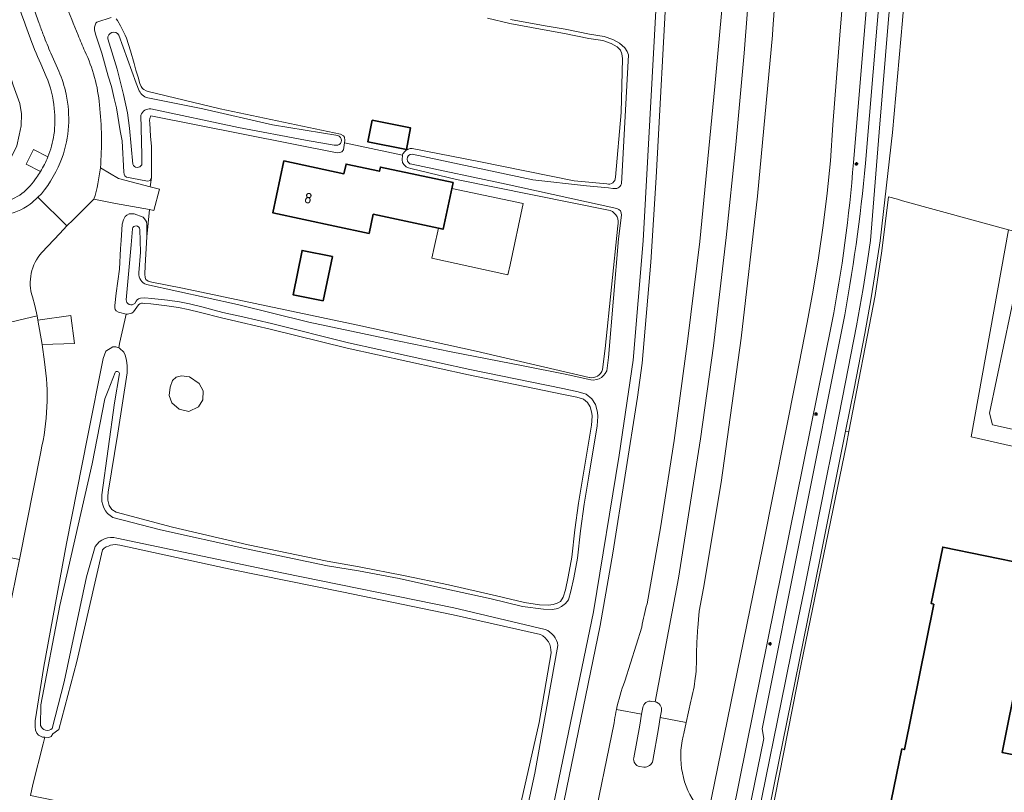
# Model space of a CAD drawing. Header units: metres. Extents: x 149984 to 156489, y 469398 to 478068.
# Tile 307 of 656: x 154264 to 154388, y 471905 to 472002. Entities that reach past the tile are written whole.
import ezdxf
from ezdxf.enums import TextEntityAlignment as Align

# ---------------------------------------------------------------- set-up
doc = ezdxf.new("R2010")
doc.units = ezdxf.units.M
doc.header["$LTSCALE"] = 0.75
for name, color, linetype, lineweight in [('B-WE-GR-GRAS-GV', 252, 'Continuous', 13), ('B-WE-GR-GROENVOORZIENING-GV', 252, 'Continuous', 18), ('B-WE-IE-MEUBILAIR-S', 252, 'Continuous', 25), ('B-WE-OG-BEBOUWING-GV', 6, 'Continuous', 35), ('B-WE-OG-BEBOUWING-T18', 1, 'Continuous', 18), ('B-WE-OG-BEBOUWING_LUIFEL-GV', 6, 'Continuous', 18), ('B-WE-OG-TERREIN_BEGROEID-GV', 252, 'Continuous', 18), ('B-WE-OG-TERREIN_ERF-GV', 252, 'Continuous', 18), ('B-WE-OG-TERREIN_OEVER-GV', 252, 'Continuous', 18), ('B-WE-OG-WATER-GV', 252, 'Continuous', 18), ('B-WE-OG-WATER_SLOOT-GV', 252, 'Continuous', 18), ('B-WE-OG-WEG-GV', 252, 'Continuous', 18), ('B-WE-VH-GESLOTENVERHARDING_ASFALT-GV', 252, 'Continuous', 18), ('B-WE-VH-GESLOTENVERHARDING_BETON-GV', 252, 'Continuous', 18), ('B-WE-VH-OPENVERHARDING_BETONSTRAATSTEEN-GV', 252, 'Continuous', 18), ('B-WE-VH-OPENVERHARDING_STRAATBAKSTEEN-GV', 252, 'Continuous', 18), ('B-WE-VH-OPENVERHARDING_TEGEL-GV', 252, 'Continuous', 18)]:
    doc.layers.add(name, color=color, linetype=linetype, lineweight=lineweight)
doc.styles.add('NLCS-ISO-M750-T18', font='NLCS-ISO.ttf', dxfattribs={"height": 1.35})

# ---------------------------------------------------------------- blocks, each defined once
blk = doc.blocks.new('SIE-MEUBILAIR_PAAL_LICHTMAST-SO')
for points in [[(-0.62, 0), (-1, 0)], [(-0.71, 0.71), (-0.44, 0.44)], [(0, 1), (0, 0.62)], [(0.44, 0.44), (0.71, 0.71)], [(1, 0), (0.62, 0)], [(-0.71, -0.71), (-0.44, -0.44)], [(0, -0.62), (0, -1)], [(0.44, -0.44), (0.71, -0.71)]]:
    blk.add_lwpolyline(points)
blk.add_circle((0, 0), 0.5)

msp = doc.modelspace()

# ---------------------------------------------------------------- linework, layer by layer
at = {"layer": 'B-WE-GR-GRAS-GV', "flags": 128}
for points in [[(154276.64, 472002.08), (154276.8, 472001.87)], [(154276.8, 472001.87), (154277.2, 472001.19), (154277.753, 472000), (154277.93, 471999.62), (154278.45, 471998.04), (154278.9, 471996.43), (154279.1, 471995.61), (154279.43, 471994.69), (154279.64, 471993.92), (154279.79, 471993.55), (154279.95, 471993.3), (154280.13, 471993.14), (154280.4, 471992.99), (154280.65, 471992.89), (154289.74, 471990.71), (154304.88, 471987.51), (154305.25, 471987.32), (154305.4, 471987.13), (154305.44, 471986.74), (154305.395, 471986.448), (154312.674, 471984.862), (154312.68, 471984.96), (154312.747, 471985.06), (154312.982, 471985.362), (154313.115, 471985.478), (154313.227, 471985.551), (154313.349, 471985.609), (154313.423, 471985.644), (154313.659, 471985.721), (154313.9, 471985.74), (154322.31, 471984.1), (154334.317, 471981.634), (154338.42, 471981.265)], [(154339.496, 471982.095), (154340.21, 471990.242), (154340.382, 471997.081), (154340.303, 471997.649), (154340.126, 471998.11), (154339.712, 471998.553), (154338.962, 471998.972), (154337.941, 471999.312), (154336.157, 471999.596), (154333.097, 472000.224), (154330.552, 472000.667), (154326.19, 472001.46), (154323.409, 472002.161)], [(154274.916, 471935.169), (154271.682, 471921.078), (154269.422, 471912.499), (154268.66, 471911.95), (154268.44, 471911.63), (154268.14, 471911.51), (154267.65, 471911.531), (154267.427, 471910.707), (154266.162, 471905.568), (154265.844, 471904.184), (154268.911, 471903.558), (154277.053, 471901.897), (154276.981, 471901.533), (154323.094, 471892.098), (154324.05, 471892.106)], [(154330.054, 471924.476), (154319.07, 471926.981), (154305.068, 471929.87), (154291.364, 471932.647), (154277.097, 471935.744)], [(154329.924, 471913.4), (154331.394, 471922.183)], [(154325.497, 471893.256), (154327.647, 471903.387), (154329.924, 471913.4)]]:
    msp.add_lwpolyline(points, dxfattribs=at)
for points in [[(154308.855, 471989.271), (154313.717, 471988.307), (154313.182, 471985.61), (154308.32, 471986.574)], [(154277.887, 471964.867), (154277.73, 471964.073), (154277.076, 471961.14), (154276.962, 471960.6), (154277.06, 471960.57), (154277.62, 471960.04), (154277.77, 471959.66), (154277.95, 471959.06), (154278.02, 471958.33), (154278.01, 471957.46), (154276.85, 471949.87), (154275.62, 471942.419), (154275.58, 471941.881), (154275.582, 471941.393), (154275.759, 471940.723), (154276.102, 471940.246), (154276.632, 471939.886), (154283.751, 471938.001), (154293.253, 471935.789), (154303.205, 471933.735), (154307.252, 471933.02), (154312.834, 471931.937), (154318.468, 471930.723), (154324.515, 471929.366), (154328.069, 471928.522), (154329.965, 471928.208), (154331.074, 471928.191), (154331.659, 471928.261), (154332.152, 471928.411), (154332.595, 471928.648), (154332.942, 471929.203), (154333.202, 471930.113), (154333.574, 471931.752), (154334.007, 471934.213), (154334.406, 471937.652), (154334.866, 471941.027), (154335.438, 471944.56), (154336.477, 471950.857), (154336.589, 471951.974), (154336.552, 471952.379), (154336.332, 471953.162), (154335.998, 471953.705), (154335.467, 471954.127), (154334.649, 471954.378), (154332.759, 471954.767), (154321.01, 471957.196), (154305.736, 471960.556), (154296.048, 471962.96), (154292.423, 471963.802), (154289.901, 471964.368), (154287.244, 471965.073), (154285.725, 471965.444), (154284.507, 471965.706), (154283.017, 471965.912), (154281, 471966.146), (154280.258, 471966.208), (154279.943, 471966.227), (154279.827, 471966.228), (154279.711, 471966.21), (154279.602, 471966.159), (154279.45, 471966.01), (154279.04, 471965.45), (154278.82, 471965.15), (154278.62, 471964.99), (154278.05, 471964.83)], [(154284.875, 471957.073), (154285.854, 471956.941), (154287.071, 471956.121), (154287.574, 471955.195), (154287.547, 471954.057), (154287.018, 471953.184), (154285.801, 471952.602), (154284.557, 471952.867), (154283.631, 471953.687), (154283.314, 471954.586), (154283.42, 471955.643), (154283.751, 471956.504), (154284.205, 471956.926)]]:
    msp.add_lwpolyline(points, close=True, dxfattribs=at)
at = {"layer": 'B-WE-GR-GRAS-GV'}
for points in [[(154338.42, 471981.265, 0.5133693), (154339.496, 471982.095)], [(154277.097, 471935.744, 0.2448905), (154274.916, 471935.169)], [(154331.394, 471922.183, 0.3110645), (154330.054, 471924.476)]]:
    msp.add_lwpolyline(points, format="xyb", dxfattribs=at)
at = {"layer": 'B-WE-GR-GROENVOORZIENING-GV', "flags": 128}
msp.add_lwpolyline([(154287.018, 471953.184), (154287.547, 471954.057), (154287.574, 471955.195), (154287.071, 471956.121), (154285.854, 471956.941), (154284.875, 471957.073), (154284.205, 471956.926), (154283.751, 471956.504), (154283.42, 471955.643), (154283.314, 471954.586), (154283.631, 471953.687), (154284.557, 471952.867), (154285.801, 471952.602)], close=True, dxfattribs=at)
at = {"layer": 'B-WE-OG-BEBOUWING-GV', "flags": 128}
for points in [[(154308.855, 471989.271), (154308.32, 471986.574), (154313.182, 471985.61), (154313.717, 471988.307)], [(154308.497, 471975.03), (154309.009, 471977.432), (154317.811, 471975.554), (154319.063, 471981.423), (154309.904, 471983.376), (154309.795, 471982.865), (154305.585, 471983.763), (154305.324, 471982.541), (154297.765, 471984.156), (154296.367, 471977.614), (154304.171, 471975.951)], [(154302.724, 471966.514), (154303.868, 471972.102), (154300.05, 471972.883), (154298.907, 471967.296)]]:
    msp.add_lwpolyline(points, close=True, dxfattribs=at)
for points in [[(154391.413, 471933.311), (154380.716, 471935.491), (154379.28, 471928.37), (154379.588, 471928.302), (154375.895, 471909.992), (154375.582, 471910.061), (154373.573, 471900.227), (154376.67, 471899.602), (154380.679, 471898.794), (154380.901, 471899.725), (154384.489, 471899.032), (154384.64, 471899.679), (154389.159, 471898.628)], [(154407.888, 471905.635), (154388.219, 471909.614), (154392.282, 471929.905)]]:
    msp.add_lwpolyline(points, dxfattribs=at)
at = {"layer": 'B-WE-OG-BEBOUWING_LUIFEL-GV', "flags": 128}
msp.add_lwpolyline([(154316.685, 471973.249), (154316.389, 471971.892), (154325.938, 471969.808), (154326.25, 471971.06), (154327.896, 471978.778), (154318.908, 471980.696), (154317.811, 471975.554), (154317.216, 471975.681)], close=True, dxfattribs=at)
at = {"layer": 'B-WE-OG-TERREIN_BEGROEID-GV', "flags": 128}
for points in [[(154358.594, 471901.218), (154359.552, 471905.779), (154365.29, 471934.104), (154368.485, 471950.124), (154369.552, 471955.475), (154370.903, 471962.415), (154371.668, 471966.632), (154372.356, 471970.862), (154372.821, 471974.099), (154374.41, 471987.75), (154375.64, 472001.85), (154376.93, 472017.173), (154378.24, 472032.189), (154379.378, 472046.322), (154380.902, 472064.347), (154381.732, 472067.543), (154387.153, 472072.674), (154401.227, 472078.524)], [(154357.451, 471901.451), (154360.921, 471918.582), (154361.767, 471922.756), (154363.251, 471930.082), (154363.97, 471933.631), (154365.251, 471940.043), (154366.176, 471944.681), (154367.08, 471949.212), (154368.101, 471954.333), (154369.861, 471963.359), (154370.695, 471968.073), (154371.248, 471971.553), (154371.613, 471974.149), (154372.724, 471987.798), (154373.898, 472002.029), (154375.214, 472016.994), (154376.493, 472032.428), (154377.743, 472046.413), (154378.811, 472063.91), (154379.527, 472067.523), (154381.558, 472070.385), (154384.493, 472073.214), (154388.199, 472074.626), (154391.069, 472075.482)], [(154391.069, 472075.482), (154388.199, 472074.626), (154384.493, 472073.214), (154381.558, 472070.385), (154379.527, 472067.523), (154378.811, 472063.91), (154377.743, 472046.413), (154376.493, 472032.428), (154375.214, 472016.994), (154373.898, 472002.029), (154372.724, 471987.798), (154371.613, 471974.149), (154371.248, 471971.553), (154370.695, 471968.073), (154369.861, 471963.359), (154368.101, 471954.333), (154367.08, 471949.212), (154366.176, 471944.681), (154365.251, 471940.043), (154363.97, 471933.631), (154363.251, 471930.082), (154361.767, 471922.756), (154360.921, 471918.582), (154357.451, 471901.451)], [(154377.826, 472065.501), (154370.991, 471983.863)], [(154351.428, 471903.013), (154351.445, 471903.081), (154351.616, 471903.919), (154358.058, 471935.551), (154362.315, 471956.901), (154363.661, 471963.812), (154364.396, 471967.864), (154365.057, 471971.928), (154365.644, 471976.004), (154366.157, 471980.09), (154366.596, 471984.184), (154366.861, 471988.716), (154367.765, 472000), (154368.549, 472009.795), (154372.17, 472053.561), (154372.766, 472060.226), (154366.561, 472060.72)], [(154348.8, 472058.718), (154344.635, 471982.054), (154343.979, 471971.41), (154342.891, 471958.657), (154342.265, 471954.408), (154339.162, 471934.752), (154337.594, 471925.607), (154330.599, 471891.702)], [(154365.815, 472056.804), (154364.286, 472050.928), (154363.172, 472045.091), (154362.375, 472039.788), (154361.685, 472033.782), (154360.881, 472021.753), (154359.341, 472000.803), (154359.267, 472000), (154357.391, 471979.705), (154355.339, 471961.811), (154352.827, 471943.647), (154350.593, 471930.312), (154350.049, 471927.422), (154349.882, 471925.326)], [(154343.495, 471928.365), (154345.185, 471937.917), (154346.895, 471948.91), (154348.63, 471961.748), (154350.118, 471974.008), (154352.031, 471993.53), (154352.601, 472000), (154352.842, 472002.74), (154354.113, 472021.285), (154355.172, 472034.093)], [(154265.017, 472001.855), (154263.671, 472005.534), (154263.196, 472007.018), (154258.468, 472005.157), (154260.074, 472002.69), (154261.838, 471999.001), (154262.961, 471996.06), (154263.656, 471993.707), (154264.511, 471991.408), (154264.725, 471990.071), (154264.672, 471988.574), (154264.405, 471987.398), (154264.137, 471986.061), (154263.389, 471984.511), (154262.48, 471983.602), (154261.25, 471982.265), (154259.031, 471980.338)], [(154259.031, 471980.338), (154261.25, 471982.265), (154262.48, 471983.602), (154263.389, 471984.511), (154264.137, 471986.061), (154264.405, 471987.398), (154264.672, 471988.574), (154264.725, 471990.071), (154264.511, 471991.408), (154263.656, 471993.707), (154262.961, 471996.06), (154261.838, 471999.001), (154260.074, 472002.69), (154258.468, 472005.157), (154255.2, 472003.87), (154254.803, 472003.799), (154254.058, 472000), (154255.808, 471999.657), (154256.911, 471997.898), (154260.791, 471997.075)], [(154267.818, 471994.793), (154267.141, 471996.405)], [(154267.115, 471982.827), (154265.295, 471983.765), (154266.236, 471985.591), (154268.048, 471984.657)], [(154368.137, 471963.495), (154357.964, 471912.601), (154358.185, 471911.359), (154356.251, 471901.923), (154356.288, 471901.687)], [(154340.681, 471918.586), (154342.812, 471925.407)], [(154349.01, 471916.066), (154348.43, 471913.407), (154348.127, 471912.021), (154348.048, 471911.657)], [(154300.788, 471717.8), (154300.812, 471717.895), (154305.086, 471739.271), (154309.284, 471759.692), (154328.495, 471854.112), (154332.033, 471871.659), (154332.477, 471874.727), (154333.25, 471883.68), (154333.428, 471884.546), (154333.716, 471885.949), (154339.336, 471913.346), (154339.382, 471913.676)]]:
    msp.add_lwpolyline(points, dxfattribs=at)
at = {"layer": 'B-WE-OG-TERREIN_BEGROEID-GV'}
for points in [[(154265.666, 472000, -0.0090052), (154265.017, 472001.855)], [(154267.141, 471996.405, -0.0175576), (154265.666, 472000)], [(154268.835, 471990.752, 0.0942317), (154267.818, 471994.793)], [(154268.803, 471987.458, 0.0649664), (154268.835, 471990.752)], [(154268.048, 471984.657, 0.0609516), (154268.803, 471987.458)], [(154370.991, 471983.863, -0.0236677), (154368.137, 471963.495)], [(154265.809, 471981.037, 0.0546465), (154266.589, 471982.053)], [(154266.589, 471982.053, 0.0201473), (154267.115, 471982.827)], [(154260.766, 471978.961, 0.2582508), (154265.809, 471981.037)], [(154342.812, 471925.407, -0.0287633), (154343.495, 471928.365)], [(154349.882, 471925.326, 0.006304), (154349.723, 471922.62)], [(154349.723, 471922.62, -0.0358365), (154349.565, 471918.992)], [(154349.565, 471918.992, -0.0358904), (154349.01, 471916.066)], [(154339.629, 471915.051, -0.0407468), (154340.681, 471918.586)], [(154339.382, 471913.676, -0.015175), (154339.629, 471915.051)], [(154348.048, 471911.657, 0.2266562), (154349.816, 471902.824)]]:
    msp.add_lwpolyline(points, format="xyb", dxfattribs=at)
at = {"layer": 'B-WE-OG-TERREIN_BEGROEID-GV', "flags": 128}
msp.add_lwpolyline([(154391.019, 471973.384), (154386.593, 471952.361), (154386.997, 471950.884), (154410.853, 471945.611), (154417.221, 471944.925), (154417.473, 471947.203), (154395.005, 471951.844), (154392.527, 471955.863), (154395.568, 471970.615), (154391.71, 471971.48), (154392.005, 471973.226)], close=True, dxfattribs=at)
at = {"layer": 'B-WE-OG-TERREIN_ERF-GV', "flags": 128}
for points in [[(154305.395, 471986.448), (154305.26, 471985.56), (154305.07, 471985.29), (154304.81, 471985.23), (154304.48, 471985.19), (154281.02, 471989.84), (154280.87, 471989.49), (154280.82, 471989.26), (154280.87, 471988.92), (154280.96, 471987.29), (154281.07, 471985.99), (154281.1, 471984.64), (154281.08, 471982.08), (154280.941, 471980.88), (154282.085, 471980.58), (154281.397, 471977.917), (154280.838, 471978.019), (154280.49, 471974.58), (154280.28, 471970.94), (154280.27, 471969.88), (154280.31, 471969.46), (154280.37, 471969.22), (154280.67, 471969.01), (154281.13, 471968.89), (154285, 471968.14), (154307.08, 471963.44), (154321.96, 471960.2), (154336.188, 471956.885), (154336.247, 471956.871)], [(154338.855, 471977.891), (154319.51, 471981.82), (154313.74, 471983.21), (154313.44, 471983.3), (154313.17, 471983.42), (154312.87, 471983.7), (154312.71, 471983.96), (154312.64, 471984.29), (154312.674, 471984.862), (154305.395, 471986.448)], [(154337.879, 471957.858), (154338.206, 471960.525), (154339.793, 471975.987)]]:
    msp.add_lwpolyline(points, dxfattribs=at)
for points in [[(154308.497, 471975.03), (154304.171, 471975.951), (154296.367, 471977.614), (154297.765, 471984.156), (154305.324, 471982.541), (154305.585, 471983.763), (154309.795, 471982.865), (154309.904, 471983.376), (154319.063, 471981.423), (154317.811, 471975.554), (154309.009, 471977.432)], [(154303.868, 471972.102), (154302.724, 471966.514), (154298.907, 471967.296), (154300.05, 471972.883)]]:
    msp.add_lwpolyline(points, close=True, dxfattribs=at)
at = {"layer": 'B-WE-OG-TERREIN_ERF-GV'}
for points in [[(154339.793, 471975.987, 0.408777), (154338.855, 471977.891)], [(154336.247, 471956.871, 0.3944711), (154337.879, 471957.858)]]:
    msp.add_lwpolyline(points, format="xyb", dxfattribs=at)
at = {"layer": 'B-WE-OG-TERREIN_OEVER-GV', "flags": 128}
for points in [[(154330.599, 471891.702), (154337.594, 471925.607), (154339.162, 471934.752), (154342.265, 471954.408), (154342.891, 471958.657), (154343.979, 471971.41), (154344.635, 471982.054), (154348.8, 472058.718), (154348.831, 472061.569), (154348.359, 472063.96), (154347.424, 472066.21), (154346.062, 472068.232), (154344.327, 472069.944), (154342.289, 472071.28), (154340.027, 472072.186), (154294.02, 472080.686), (154286.815, 472082.05), (154284.406, 472082.386), (154283.131, 472082.377), (154281.753, 472082.216), (154280.247, 472081.823), (154278.566, 472081.045), (154277.048, 472079.983), (154276.205, 472078.966)], [(154347.625, 472059.227), (154344.407, 472000), (154343.001, 471974.098), (154341.734, 471959.042), (154339.974, 471947.086), (154336.725, 471927.333), (154328.277, 471886.388), (154312.661, 471809.124), (154309.747, 471798.029), (154303.056, 471774.264), (154299.015, 471759.038), (154290.335, 471715.692), (154283.37, 471682.485), (154281.505, 471678.468), (154278.867, 471675.885), (154275.86, 471674.599), (154274.421, 471674.594), (154274.363, 471674.187), (154274.413, 471674.185)], [(154276.01, 472002.22), (154274.22, 472001.65), (154274.07, 472001.52), (154273.9, 472001.03), (154273.92, 472000.65), (154274.085, 472000), (154274.83, 471997.75), (154275.65, 471994.82), (154276.07, 471993.52), (154276.4, 471992.01), (154276.7, 471990.85), (154277.13, 471987.93), (154277.38, 471986.69), (154277.62, 471982.74), (154277.65, 471982.5), (154277.72, 471982.28), (154277.96, 471982.1), (154280.36, 471981.65), (154280.63, 471981.62), (154280.9, 471981.71), (154281.08, 471982.08), (154281.1, 471984.64), (154281.07, 471985.99), (154280.96, 471987.29), (154280.87, 471988.92), (154280.82, 471989.26), (154280.87, 471989.49), (154281.02, 471989.84), (154304.48, 471985.19), (154304.81, 471985.23), (154305.07, 471985.29), (154305.26, 471985.56), (154305.395, 471986.448), (154305.44, 471986.74), (154305.4, 471987.13), (154305.25, 471987.32), (154304.88, 471987.51), (154289.74, 471990.71), (154280.65, 471992.89), (154280.4, 471992.99), (154280.13, 471993.14), (154279.95, 471993.3), (154279.79, 471993.55), (154279.64, 471993.92), (154279.43, 471994.69), (154279.1, 471995.61), (154278.9, 471996.43), (154278.45, 471998.04), (154277.93, 471999.62), (154277.753, 472000), (154277.2, 472001.19), (154276.8, 472001.87), (154276.64, 472002.08)], [(154323.409, 472002.161), (154326.19, 472001.46), (154330.552, 472000.667), (154333.097, 472000.224), (154336.157, 471999.596), (154337.941, 471999.312), (154338.962, 471998.972), (154339.712, 471998.553), (154340.126, 471998.11), (154340.303, 471997.649), (154340.382, 471997.081), (154340.21, 471990.242), (154339.496, 471982.095)], [(154340.275, 471981.259), (154341.136, 471997.537), (154340.991, 471997.951), (154340.698, 471998.387), (154340.03, 471998.994), (154339.182, 471999.469), (154338.07, 471999.839), (154336.254, 472000.128), (154333.197, 472000.755), (154330.647, 472001.199), (154326.305, 472001.989)], [(154278.72, 471983.753), (154278.518, 471986.015), (154278.313, 471988.289), (154278.056, 471990.215), (154277.564, 471992.51), (154276.747, 471995.715), (154275.582, 471999.557)], [(154276.971, 472000.008), (154279.145, 471993.948), (154279.543, 471992.995)], [(154280.849, 471992.064), (154287.573, 471990.73), (154296.338, 471988.717), (154304.543, 471987.339)], [(154304.547, 471986.152), (154304.096, 471986.148), (154300.489, 471986.76), (154292.053, 471988.35), (154281.019, 471990.735)], [(154279.727, 471989.914), (154279.86, 471984.94), (154279.874, 471983.661)], [(154338.42, 471981.265), (154334.317, 471981.634), (154322.31, 471984.1), (154313.9, 471985.74), (154313.659, 471985.721), (154313.423, 471985.644), (154313.349, 471985.609), (154313.227, 471985.551), (154313.115, 471985.478), (154312.982, 471985.362), (154312.747, 471985.06), (154312.68, 471984.96), (154312.674, 471984.862), (154312.64, 471984.29), (154312.71, 471983.96), (154312.87, 471983.7), (154313.17, 471983.42), (154313.44, 471983.3), (154313.74, 471983.21), (154319.51, 471981.82), (154338.855, 471977.891)], [(154313.892, 471985.016), (154329.089, 471981.793), (154335.884, 471981.029), (154338.63, 471980.749), (154339.169, 471980.694)], [(154339.676, 471978.172), (154325.731, 471981.232), (154313.864, 471983.73)], [(154280.49, 471974.58), (154280.51, 471976.14), (154280.45, 471976.5), (154280.33, 471976.7), (154280.03, 471977.06), (154278.92, 471977.49), (154278.26, 471977.48), (154277.98, 471977.32), (154277.79, 471977.14), (154277.55, 471976.72), (154277.4, 471976.2), (154277.29, 471974.12), (154277.2, 471973.12), (154277.04, 471970.51), (154276.65, 471967.49), (154276.48, 471965.93), (154276.48, 471965.65), (154276.5, 471965.43), (154276.64, 471965.27), (154276.94, 471965.08), (154277.887, 471964.867), (154278.05, 471964.83), (154278.62, 471964.99), (154278.82, 471965.15), (154279.04, 471965.45), (154279.45, 471966.01), (154279.602, 471966.159), (154279.711, 471966.21), (154279.827, 471966.228), (154279.943, 471966.227), (154280.258, 471966.208), (154281, 471966.146), (154283.017, 471965.912), (154284.507, 471965.706), (154285.725, 471965.444), (154287.244, 471965.073), (154289.901, 471964.368), (154292.423, 471963.802), (154296.048, 471962.96), (154305.736, 471960.556), (154321.01, 471957.196), (154332.759, 471954.767), (154334.649, 471954.378), (154335.467, 471954.127), (154335.998, 471953.705), (154336.332, 471953.162), (154336.552, 471952.379), (154336.589, 471951.974), (154336.477, 471950.857), (154335.438, 471944.56), (154334.866, 471941.027), (154334.406, 471937.652), (154334.007, 471934.213), (154333.574, 471931.752), (154333.202, 471930.113), (154332.942, 471929.203), (154332.595, 471928.648), (154332.152, 471928.411), (154331.659, 471928.261), (154331.074, 471928.191), (154329.965, 471928.208), (154328.069, 471928.522), (154324.515, 471929.366), (154318.468, 471930.723), (154312.834, 471931.937), (154307.252, 471933.02), (154303.205, 471933.735), (154293.253, 471935.789), (154283.751, 471938.001), (154276.632, 471939.886), (154276.102, 471940.246), (154275.759, 471940.723), (154275.582, 471941.393), (154275.58, 471941.881), (154275.62, 471942.419), (154276.85, 471949.87), (154278.01, 471957.46), (154278.02, 471958.33), (154277.95, 471959.06), (154277.77, 471959.66), (154277.62, 471960.04), (154277.06, 471960.57), (154276.962, 471960.6), (154276.6, 471960.71), (154276.22, 471960.71), (154275.33, 471960.2), (154275.01, 471959.28), (154273.03, 471949.36), (154270.4, 471935.94), (154267.55, 471920.46), (154266.46, 471913.59), (154266.43, 471912.83), (154266.49, 471912.43), (154266.65, 471912.05), (154266.84, 471911.8), (154267.36, 471911.56), (154267.65, 471911.531), (154268.14, 471911.51), (154268.44, 471911.63), (154268.66, 471911.95), (154269.422, 471912.499), (154271.682, 471921.078), (154274.916, 471935.169)], [(154338.405, 471957.714), (154338.653, 471959.401), (154339.909, 471974.324), (154340.26, 471977.311)], [(154339.793, 471975.987), (154338.206, 471960.525), (154337.879, 471957.858)], [(154277.887, 471966.653), (154278.511, 471973.578), (154278.681, 471975.598)], [(154279.617, 471975.528), (154279.683, 471972.67), (154279.482, 471970.04)], [(154336.247, 471956.871), (154336.188, 471956.885), (154321.96, 471960.2), (154307.08, 471963.44), (154285, 471968.14), (154281.13, 471968.89), (154280.67, 471969.01), (154280.37, 471969.22), (154280.31, 471969.46), (154280.27, 471969.88), (154280.28, 471970.94), (154280.49, 471974.58)], [(154280.461, 471968.574), (154291.931, 471966.048), (154300.91, 471963.837), (154310.656, 471961.791), (154318.816, 471960.086), (154327.894, 471958.333), (154333.164, 471957.278), (154336.051, 471956.65)], [(154276.22, 471939.211), (154282.238, 471937.689), (154292.834, 471935.33), (154303.236, 471933.156), (154307.142, 471932.512), (154312.287, 471931.553), (154317.916, 471930.281), (154323.847, 471928.964), (154327.816, 471928.03), (154330.465, 471927.687), (154331.589, 471927.63), (154332.237, 471927.763), (154332.714, 471927.992), (154333.209, 471928.392), (154333.59, 471928.868), (154333.895, 471929.935), (154334.276, 471931.611), (154334.715, 471934.109), (154335.116, 471937.562), (154335.573, 471940.921), (154336.144, 471944.445), (154337.187, 471950.763), (154337.308, 471951.971), (154337.258, 471952.51), (154336.994, 471953.452), (154336.542, 471954.187), (154335.807, 471954.771), (154334.826, 471955.072), (154332.904, 471955.468), (154321.16, 471957.895), (154305.899, 471961.253), (154296.216, 471963.655), (154292.583, 471964.499), (154290.071, 471965.063), (154287.42, 471965.767), (154285.885, 471966.142), (154284.631, 471966.411), (154283.107, 471966.622), (154281.124, 471966.837), (154280.262, 471966.893), (154279.716, 471966.877), (154279.439, 471966.797), (154279.281, 471966.671), (154279.143, 471966.485), (154278.974, 471966.208)], [(154267.129, 471913.026), (154267.165, 471915.606), (154269.558, 471928.125), (154273.599, 471945.998), (154275.221, 471954.183), (154275.649, 471955.24), (154276.508, 471957.504)], [(154277.054, 471957.381), (154276.441, 471953.657), (154274.842, 471942.071)], [(154330.675, 471925.119), (154319.175, 471927.859), (154297.705, 471932.198), (154276.725, 471936.622)], [(154273.993, 471935.559), (154272.916, 471931.769), (154270.071, 471918.526), (154268.587, 471912.648)], [(154277.097, 471935.744), (154291.364, 471932.647), (154305.068, 471929.87), (154319.07, 471926.981), (154330.054, 471924.476)], [(154326.237, 471892.478), (154326.351, 471892.847), (154327.677, 471899.267), (154329.357, 471907.024), (154332.266, 471923.093)], [(154331.394, 471922.183), (154329.924, 471913.4), (154327.647, 471903.387), (154325.497, 471893.256)]]:
    msp.add_lwpolyline(points, dxfattribs=at)
at = {"layer": 'B-WE-OG-TERREIN_OEVER-GV'}
for points in [[(154275.582, 471999.557, -0.7968582), (154276.971, 472000.008)], [(154279.543, 471992.995, 0.2736094), (154280.849, 471992.064)], [(154281.019, 471990.735, 0.3202061), (154279.727, 471989.914)], [(154304.543, 471987.339, -0.8070709), (154304.547, 471986.152)], [(154313.864, 471983.73, -0.945631), (154313.892, 471985.016)], [(154279.874, 471983.661, -0.6288549), (154278.72, 471983.753)], [(154339.496, 471982.095, -0.5133693), (154338.42, 471981.265)], [(154339.169, 471980.694, 0.3946964), (154340.275, 471981.259)], [(154338.855, 471977.891, -0.408777), (154339.793, 471975.987)], [(154340.26, 471977.311, 0.3705557), (154339.676, 471978.172)], [(154278.681, 471975.598, -0.8607814), (154279.617, 471975.528)], [(154279.482, 471970.04, 0.3314989), (154280.461, 471968.574)], [(154278.974, 471966.208, -0.6446224), (154277.887, 471966.653)], [(154276.508, 471957.504, -0.7040666), (154277.054, 471957.381)], [(154336.051, 471956.65, 0.3964265), (154338.405, 471957.714)], [(154337.879, 471957.858, -0.3944711), (154336.247, 471956.871)], [(154274.842, 471942.071, 0.2984001), (154276.22, 471939.211)], [(154276.725, 471936.622, 0.3365777), (154273.993, 471935.559)], [(154274.916, 471935.169, -0.2448905), (154277.097, 471935.744)], [(154332.266, 471923.093, 0.2674374), (154330.675, 471925.119)], [(154330.054, 471924.476, -0.3110645), (154331.394, 471922.183)], [(154268.587, 471912.648, -0.5629841), (154267.129, 471913.026)]]:
    msp.add_lwpolyline(points, format="xyb", dxfattribs=at)
at = {"layer": 'B-WE-OG-TERREIN_OEVER-GV', "flags": 128}
for points in [[(154388.993, 471975.46), (154384.317, 471949.395), (154410.498, 471943.429), (154420.128, 471941.273), (154420.219, 471944.602), (154417.221, 471944.925), (154410.853, 471945.611), (154386.997, 471950.884), (154386.593, 471952.361), (154391.019, 471973.384), (154390.033, 471973.524), (154390.323, 471975.191)], [(154368.903, 471950.051), (154368.485, 471950.124), (154365.29, 471934.104), (154359.552, 471905.779), (154358.594, 471901.218), (154359.014, 471901.132), (154362.907, 471920.737), (154368.6, 471948.479)]]:
    msp.add_lwpolyline(points, close=True, dxfattribs=at)
at = {"layer": 'B-WE-OG-WATER-GV', "flags": 128}
for points in [[(154401.227, 472078.524), (154387.153, 472072.674), (154381.732, 472067.543), (154380.902, 472064.347), (154379.378, 472046.322), (154378.24, 472032.189), (154376.93, 472017.173), (154375.64, 472001.85), (154374.41, 471987.75), (154372.821, 471974.099), (154372.356, 471970.862), (154371.668, 471966.632), (154370.903, 471962.415), (154369.552, 471955.475), (154368.485, 471950.124), (154368.903, 471950.051), (154372.21, 471967.178), (154373.054, 471972.828), (154373.882, 471979.629), (154375.015, 471979.317), (154375.641, 471979.144), (154388.993, 471975.46)], [(154410.498, 471943.429), (154384.317, 471949.395), (154388.993, 471975.46), (154375.641, 471979.144), (154375.015, 471979.317), (154373.882, 471979.629), (154373.054, 471972.828), (154372.21, 471967.178), (154368.903, 471950.051), (154368.6, 471948.479), (154362.907, 471920.737), (154359.014, 471901.132)], [(154373.573, 471900.227), (154375.582, 471910.061), (154375.895, 471909.992), (154379.588, 471928.302), (154379.28, 471928.37), (154380.716, 471935.491), (154391.413, 471933.311)]]:
    msp.add_lwpolyline(points, dxfattribs=at)
at = {"layer": 'B-WE-OG-WATER_SLOOT-GV', "flags": 128}
for points in [[(154274.421, 471674.594), (154275.86, 471674.599), (154278.867, 471675.885), (154281.505, 471678.468), (154283.37, 471682.485), (154290.335, 471715.692), (154299.015, 471759.038), (154303.056, 471774.264), (154309.747, 471798.029), (154312.661, 471809.124), (154328.277, 471886.388), (154336.725, 471927.333), (154339.974, 471947.086), (154341.734, 471959.042), (154343.001, 471974.098), (154344.407, 472000), (154347.625, 472059.227)], [(154326.305, 472001.989), (154330.647, 472001.199), (154333.197, 472000.755), (154336.254, 472000.128), (154338.07, 471999.839), (154339.182, 471999.469), (154340.03, 471998.994), (154340.698, 471998.387), (154340.991, 471997.951), (154341.136, 471997.537), (154340.275, 471981.259)], [(154275.582, 471999.557), (154276.747, 471995.715), (154277.564, 471992.51), (154278.056, 471990.215), (154278.313, 471988.289), (154278.518, 471986.015), (154278.72, 471983.753)], [(154279.543, 471992.995), (154279.145, 471993.948), (154276.971, 472000.008)], [(154304.543, 471987.339), (154296.338, 471988.717), (154287.573, 471990.73), (154280.849, 471992.064)], [(154281.019, 471990.735), (154292.053, 471988.35), (154300.489, 471986.76)], [(154279.874, 471983.661), (154279.86, 471984.94), (154279.727, 471989.914)], [(154300.489, 471986.76), (154304.096, 471986.148), (154304.547, 471986.152)], [(154339.169, 471980.694), (154338.63, 471980.749), (154335.884, 471981.029), (154329.089, 471981.793), (154313.892, 471985.016)], [(154313.864, 471983.73), (154325.731, 471981.232), (154339.676, 471978.172)], [(154340.26, 471977.311), (154339.909, 471974.324), (154338.653, 471959.401), (154338.405, 471957.714)], [(154278.681, 471975.598), (154278.511, 471973.578), (154277.887, 471966.653)], [(154279.482, 471970.04), (154279.683, 471972.67), (154279.617, 471975.528)], [(154336.051, 471956.65), (154333.164, 471957.278), (154327.894, 471958.333), (154318.816, 471960.086), (154310.656, 471961.791), (154300.91, 471963.837), (154291.931, 471966.048), (154280.461, 471968.574)], [(154278.974, 471966.208), (154279.143, 471966.485), (154279.281, 471966.671), (154279.439, 471966.797), (154279.716, 471966.877), (154280.262, 471966.893), (154281.124, 471966.837), (154283.107, 471966.622), (154284.631, 471966.411), (154285.885, 471966.142), (154287.42, 471965.767), (154290.071, 471965.063), (154292.583, 471964.499), (154296.216, 471963.655), (154305.899, 471961.253), (154321.16, 471957.895), (154332.904, 471955.468), (154334.826, 471955.072), (154335.807, 471954.771), (154336.542, 471954.187), (154336.994, 471953.452), (154337.258, 471952.51), (154337.308, 471951.971), (154337.187, 471950.763), (154336.144, 471944.445), (154335.573, 471940.921), (154335.116, 471937.562), (154334.715, 471934.109), (154334.276, 471931.611), (154333.895, 471929.935), (154333.59, 471928.868), (154333.209, 471928.392), (154332.714, 471927.992), (154332.237, 471927.763), (154331.589, 471927.63), (154330.465, 471927.687), (154327.816, 471928.03), (154323.847, 471928.964), (154317.916, 471930.281), (154312.287, 471931.553), (154307.142, 471932.512), (154303.236, 471933.156), (154292.834, 471935.33), (154282.238, 471937.689), (154276.22, 471939.211)], [(154276.508, 471957.504), (154275.649, 471955.24), (154275.221, 471954.183), (154273.599, 471945.998), (154269.558, 471928.125), (154267.165, 471915.606), (154267.129, 471913.026)], [(154274.842, 471942.071), (154276.441, 471953.657), (154277.054, 471957.381)], [(154276.725, 471936.622), (154297.705, 471932.198), (154319.175, 471927.859), (154330.675, 471925.119)], [(154268.587, 471912.648), (154270.071, 471918.526), (154272.916, 471931.769), (154273.993, 471935.559)], [(154332.266, 471923.093), (154329.357, 471907.024), (154327.677, 471899.267), (154326.351, 471892.847), (154326.237, 471892.478)]]:
    msp.add_lwpolyline(points, dxfattribs=at)
at = {"layer": 'B-WE-OG-WATER_SLOOT-GV'}
for points in [[(154276.971, 472000.008, 0.7968582), (154275.582, 471999.557)], [(154280.849, 471992.064, -0.2736094), (154279.543, 471992.995)], [(154279.727, 471989.914, -0.3202061), (154281.019, 471990.735)], [(154304.547, 471986.152, 0.8070709), (154304.543, 471987.339)], [(154313.892, 471985.016, 0.945631), (154313.864, 471983.73)], [(154278.72, 471983.753, 0.6288549), (154279.874, 471983.661)], [(154340.275, 471981.259, -0.3946964), (154339.169, 471980.694)], [(154339.676, 471978.172, -0.3705557), (154340.26, 471977.311)], [(154279.617, 471975.528, 0.8607814), (154278.681, 471975.598)], [(154280.461, 471968.574, -0.3314989), (154279.482, 471970.04)], [(154277.887, 471966.653, 0.6446224), (154278.974, 471966.208)], [(154277.054, 471957.381, 0.7040666), (154276.508, 471957.504)], [(154338.405, 471957.714, -0.3964265), (154336.051, 471956.65)], [(154276.22, 471939.211, -0.2984001), (154274.842, 471942.071)], [(154273.993, 471935.559, -0.3365777), (154276.725, 471936.622)], [(154330.675, 471925.119, -0.2674374), (154332.266, 471923.093)], [(154267.129, 471913.026, 0.5629841), (154268.587, 471912.648)]]:
    msp.add_lwpolyline(points, format="xyb", dxfattribs=at)
at = {"layer": 'B-WE-OG-WEG-GV'}
for points in [[(154270.284, 472004.005, 0.0103806), (154271.842, 472000)], [(154271.842, 472000, 0.0053598), (154272.697, 471997.994)], [(154272.697, 471997.994, -0.0885371), (154274.545, 471991.216)], [(154274.545, 471991.216, -0.050107), (154274.648, 471983.293)], [(154267.26, 471972.631, 0.2643803), (154266.095, 471967.036)], [(154267.626, 471958.847, -0.0932844), (154267.145, 471947.516)]]:
    msp.add_lwpolyline(points, format="xyb", dxfattribs=at)
at = {"layer": 'B-WE-OG-WEG-GV', "flags": 128}
for points in [[(154274.648, 471983.293), (154276.945, 471981.927), (154280.941, 471980.88), (154281.08, 471982.08), (154280.9, 471981.71), (154280.63, 471981.62), (154280.36, 471981.65), (154277.96, 471982.1), (154277.72, 471982.28), (154277.65, 471982.5), (154277.62, 471982.74), (154277.38, 471986.69), (154277.13, 471987.93), (154276.7, 471990.85), (154276.4, 471992.01), (154276.07, 471993.52), (154275.65, 471994.82), (154274.83, 471997.75), (154274.085, 472000), (154273.92, 472000.65), (154273.9, 472001.03), (154274.07, 472001.52), (154274.22, 472001.65), (154276.01, 472002.22)], [(154265.844, 471904.184), (154266.162, 471905.568), (154267.427, 471910.707), (154267.65, 471911.531), (154267.36, 471911.56), (154266.84, 471911.8), (154266.65, 471912.05), (154266.49, 471912.43), (154266.43, 471912.83), (154266.46, 471913.59), (154267.55, 471920.46), (154270.4, 471935.94), (154273.03, 471949.36), (154275.01, 471959.28), (154275.33, 471960.2), (154276.22, 471960.71), (154276.6, 471960.71), (154276.962, 471960.6), (154277.076, 471961.14), (154277.73, 471964.073), (154277.887, 471964.867), (154276.94, 471965.08), (154276.64, 471965.27), (154276.5, 471965.43), (154276.48, 471965.65), (154276.48, 471965.93), (154276.65, 471967.49), (154277.04, 471970.51), (154277.2, 471973.12), (154277.29, 471974.12), (154277.4, 471976.2), (154277.55, 471976.72), (154277.79, 471977.14), (154277.98, 471977.32), (154278.26, 471977.48), (154278.92, 471977.49), (154280.03, 471977.06), (154280.33, 471976.7), (154280.45, 471976.5), (154280.51, 471976.14), (154280.49, 471974.58), (154280.838, 471978.019), (154276.556, 471978.804), (154273.834, 471979.321), (154271.225, 471976.713), (154270.431, 471975.962), (154269.55, 471975.01), (154267.26, 471972.631)], [(154266.095, 471967.036), (154266.411, 471965.935), (154266.674, 471964.624), (154266.771, 471964.101), (154270.914, 471964.69), (154271.412, 471961.163), (154267.325, 471961.02), (154267.626, 471958.847)], [(154267.145, 471947.516), (154264.471, 471933.954), (154253.827, 471881.78), (154249.182, 471858.637), (154242.626, 471826.731), (154231.447, 471771.916), (154226.865, 471749.565), (154228.36, 471745.201)]]:
    msp.add_lwpolyline(points, dxfattribs=at)
at = {"layer": 'B-WE-VH-GESLOTENVERHARDING_ASFALT-GV', "flags": 128}
for points in [[(154373.272, 472065.881), (154373.088, 472063.828), (154372.982, 472062.636), (154372.766, 472060.226), (154372.17, 472053.561), (154368.549, 472009.795), (154367.765, 472000), (154366.861, 471988.716), (154366.596, 471984.184), (154366.157, 471980.09), (154365.644, 471976.004), (154365.057, 471971.928), (154364.396, 471967.864), (154363.661, 471963.812), (154362.315, 471956.901), (154358.058, 471935.551), (154351.616, 471903.919), (154351.445, 471903.081), (154351.428, 471903.013), (154354.215, 471901.55), (154366.767, 471963.753)], [(154369.478, 471983.949), (154376.024, 472062.486)], [(154344.093, 471916.056), (154344.509, 471915.986), (154347.441, 471931.6), (154350.237, 471949.146), (154351.851, 471960.844), (154353.462, 471974.522), (154354.653, 471986.202), (154355.725, 471997.731), (154356.963, 472014.011), (154357.59, 472022.586), (154359.606, 472045.565), (154361.131, 472058.939)], [(154361.131, 472058.939), (154359.606, 472045.565), (154357.59, 472022.586), (154356.963, 472014.011), (154355.725, 471997.731), (154354.653, 471986.202), (154353.462, 471974.522), (154351.851, 471960.844), (154350.237, 471949.146), (154347.441, 471931.6), (154344.509, 471915.986)], [(154349.882, 471925.326), (154350.049, 471927.422), (154350.593, 471930.312), (154352.827, 471943.647), (154355.339, 471961.811), (154357.391, 471979.705), (154359.267, 472000), (154359.341, 472000.803), (154360.881, 472021.753), (154361.685, 472033.782), (154362.375, 472039.788), (154363.172, 472045.091), (154364.286, 472050.928), (154365.815, 472056.804)], [(154355.172, 472034.093), (154354.113, 472021.285), (154352.842, 472002.74), (154352.601, 472000), (154352.031, 471993.53), (154350.118, 471974.008), (154348.63, 471961.748), (154346.895, 471948.91), (154345.185, 471937.917), (154343.495, 471928.365)], [(154342.812, 471925.407), (154340.681, 471918.586)], [(154339.629, 471915.051), (154342.809, 471914.457), (154342.957, 471915.272)], [(154342.809, 471914.457), (154339.629, 471915.051)], [(154345.295, 471914.847), (154345.154, 471914.019), (154348.43, 471913.407), (154349.01, 471916.066)], [(154341.814, 471908.962), (154342.559, 471913.075), (154342.809, 471914.457)], [(154348.048, 471911.657), (154348.127, 471912.021), (154348.43, 471913.407), (154345.154, 471914.019), (154344.917, 471912.628), (154344.231, 471908.597)], [(154339.382, 471913.676), (154339.336, 471913.346), (154333.716, 471885.949), (154333.428, 471884.546), (154336.66, 471883.915), (154336.97, 471885.308), (154337.906, 471889.521)], [(154343.078, 471907.763), (154342.553, 471907.847)]]:
    msp.add_lwpolyline(points, dxfattribs=at)
at = {"layer": 'B-WE-VH-GESLOTENVERHARDING_ASFALT-GV'}
for points in [[(154366.767, 471963.753, 0.0266862), (154369.478, 471983.949)], [(154343.495, 471928.365, 0.0287633), (154342.812, 471925.407)], [(154349.723, 471922.62, -0.006304), (154349.882, 471925.326)], [(154349.565, 471918.992, 0.0358365), (154349.723, 471922.62)], [(154349.01, 471916.066, 0.0358904), (154349.565, 471918.992)], [(154340.681, 471918.586, 0.0407468), (154339.629, 471915.051)], [(154339.629, 471915.051, 0.015175), (154339.382, 471913.676)], [(154342.957, 471915.272, -0.4489553), (154344.093, 471916.056)], [(154344.509, 471915.986, -0.4265348), (154345.295, 471914.847)], [(154349.816, 471902.824, -0.2266562), (154348.048, 471911.657)], [(154342.553, 471907.847, -0.4057663), (154341.814, 471908.962)], [(154344.231, 471908.597, -0.3538106), (154343.078, 471907.763)]]:
    msp.add_lwpolyline(points, format="xyb", dxfattribs=at)
at = {"layer": 'B-WE-VH-GESLOTENVERHARDING_BETON-GV', "flags": 128}
for points in [[(154342.957, 471915.272), (154342.809, 471914.457), (154342.559, 471913.075), (154341.814, 471908.962)], [(154344.509, 471915.986), (154344.093, 471916.056)], [(154344.231, 471908.597), (154344.917, 471912.628), (154345.154, 471914.019), (154345.295, 471914.847)], [(154342.553, 471907.847), (154343.078, 471907.763)]]:
    msp.add_lwpolyline(points, dxfattribs=at)
at = {"layer": 'B-WE-VH-GESLOTENVERHARDING_BETON-GV'}
for points in [[(154344.093, 471916.056, 0.4489553), (154342.957, 471915.272)], [(154345.295, 471914.847, 0.4265348), (154344.509, 471915.986)], [(154341.814, 471908.962, 0.4057663), (154342.553, 471907.847)], [(154343.078, 471907.763, 0.3538106), (154344.231, 471908.597)]]:
    msp.add_lwpolyline(points, format="xyb", dxfattribs=at)
at = {"layer": 'B-WE-VH-OPENVERHARDING_BETONSTRAATSTEEN-GV', "flags": 128}
for points in [[(154273.834, 471979.321), (154276.556, 471978.804), (154280.838, 471978.019), (154281.397, 471977.917), (154282.085, 471980.58), (154280.941, 471980.88), (154276.945, 471981.927), (154274.648, 471983.293)], [(154267.26, 471972.631), (154269.55, 471975.01), (154270.431, 471975.962), (154266.759, 471979.573)], [(154259.603, 471964.32), (154260.091, 471963.069), (154266.674, 471964.624), (154266.411, 471965.935), (154266.095, 471967.036)], [(154266.771, 471964.101), (154266.674, 471964.624), (154260.091, 471963.069)], [(154267.626, 471958.847), (154267.325, 471961.02), (154266.771, 471964.101)], [(154261.385, 471944.556), (154261.314, 471944.269), (154260.757, 471941.545), (154259.968, 471937.669), (154259.415, 471934.938), (154264.471, 471933.954), (154267.145, 471947.516)]]:
    msp.add_lwpolyline(points, dxfattribs=at)
at = {"layer": 'B-WE-VH-OPENVERHARDING_BETONSTRAATSTEEN-GV'}
for points in [[(154274.648, 471983.293, -0.0488539), (154273.834, 471979.321)], [(154266.759, 471979.573, -0.0284763), (154265.791, 471978.713)], [(154265.791, 471978.713, -0.1226495), (154262.474, 471977.348)], [(154266.095, 471967.036, -0.2643803), (154267.26, 471972.631)], [(154267.145, 471947.516, 0.0932844), (154267.626, 471958.847)]]:
    msp.add_lwpolyline(points, format="xyb", dxfattribs=at)
at = {"layer": 'B-WE-VH-OPENVERHARDING_BETONSTRAATSTEEN-GV', "flags": 128}
msp.add_lwpolyline([(154266.771, 471964.101), (154267.325, 471961.02), (154271.412, 471961.163), (154270.914, 471964.69)], close=True, dxfattribs=at)
at = {"layer": 'B-WE-VH-OPENVERHARDING_STRAATBAKSTEEN-GV', "flags": 128}
for points in [[(154263.274, 472012.074), (154263.971, 472009.973), (154265.323, 472006.108), (154266.952, 472001.481)], [(154268.426, 471997.722), (154269.408, 471995.47)], [(154267.22, 471980.004), (154266.759, 471979.573), (154270.431, 471975.962), (154271.225, 471976.713), (154273.834, 471979.321)]]:
    msp.add_lwpolyline(points, dxfattribs=at)
at = {"layer": 'B-WE-VH-OPENVERHARDING_STRAATBAKSTEEN-GV'}
for points in [[(154271.842, 472000, -0.0103806), (154270.284, 472004.005)], [(154266.952, 472001.481, 0.0082415), (154267.49, 472000)], [(154267.49, 472000, 0.0128482), (154268.426, 471997.722)], [(154272.697, 471997.994, -0.0053598), (154271.842, 472000)], [(154274.545, 471991.216, 0.0885371), (154272.697, 471997.994)], [(154269.408, 471995.47, -0.0519992), (154270.337, 471992.568)], [(154270.337, 471992.568, -0.1361696), (154269.85, 471984.585)], [(154274.648, 471983.293, 0.050107), (154274.545, 471991.216)], [(154269.85, 471984.585, -0.0821851), (154267.22, 471980.004)], [(154273.834, 471979.321, 0.0488539), (154274.648, 471983.293)]]:
    msp.add_lwpolyline(points, format="xyb", dxfattribs=at)
at = {"layer": 'B-WE-VH-OPENVERHARDING_TEGEL-GV', "flags": 128}
for points in [[(154376.24, 472065.079), (154376.121, 472063.66), (154376.827, 472063.605), (154376.817, 472063.299), (154377.408, 472063.234), (154377.365, 472062.658), (154376.766, 472062.703), (154376.731, 472062.409), (154376.024, 472062.486), (154369.478, 471983.949)], [(154370.991, 471983.863), (154377.826, 472065.501)], [(154266.952, 472001.481), (154265.323, 472006.108), (154263.671, 472005.534), (154265.017, 472001.855)], [(154269.408, 471995.47), (154268.426, 471997.722)], [(154267.141, 471996.405), (154267.818, 471994.793)], [(154266.236, 471985.591), (154265.295, 471983.765), (154267.115, 471982.827)], [(154268.048, 471984.657), (154266.236, 471985.591)], [(154266.759, 471979.573), (154267.22, 471980.004)], [(154366.767, 471963.753), (154354.215, 471901.55)], [(154355.719, 471899.24), (154355.792, 471899.226), (154356.203, 471901.263), (154356.288, 471901.687), (154356.251, 471901.923), (154358.185, 471911.359), (154357.964, 471912.601), (154368.137, 471963.495)], [(154392.282, 471929.905), (154388.219, 471909.614), (154407.888, 471905.635)]]:
    msp.add_lwpolyline(points, dxfattribs=at)
at = {"layer": 'B-WE-VH-OPENVERHARDING_TEGEL-GV'}
for points in [[(154265.017, 472001.855, 0.0090052), (154265.666, 472000)], [(154267.49, 472000, -0.0082415), (154266.952, 472001.481)], [(154265.666, 472000, 0.0175576), (154267.141, 471996.405)], [(154268.426, 471997.722, -0.0128482), (154267.49, 472000)], [(154267.818, 471994.793, -0.0942317), (154268.835, 471990.752)], [(154270.337, 471992.568, 0.0519992), (154269.408, 471995.47)], [(154269.85, 471984.585, 0.1361696), (154270.337, 471992.568)], [(154268.835, 471990.752, -0.0649664), (154268.803, 471987.458)], [(154268.803, 471987.458, -0.0609516), (154268.048, 471984.657)], [(154268.048, 471984.657, -0.0431081), (154267.115, 471982.827)], [(154267.115, 471982.827, 0.0431081), (154268.048, 471984.657)], [(154267.22, 471980.004, 0.0821851), (154269.85, 471984.585)], [(154369.478, 471983.949, -0.0266862), (154366.767, 471963.753)], [(154368.137, 471963.495, 0.0236677), (154370.991, 471983.863)], [(154266.589, 471982.053, -0.0546465), (154265.809, 471981.037)], [(154267.115, 471982.827, -0.0201473), (154266.589, 471982.053)], [(154265.809, 471981.037, -0.2582508), (154260.766, 471978.961)], [(154265.791, 471978.713, 0.0284763), (154266.759, 471979.573)], [(154262.474, 471977.348, 0.1226495), (154265.791, 471978.713)]]:
    msp.add_lwpolyline(points, format="xyb", dxfattribs=at)

# ---------------------------------------------------------------- block references
at = {"layer": 'B-WE-IE-MEUBILAIR-S', "xscale": 0.2, "yscale": 0.2, "zscale": 0.2}
for p in [(154369.851, 471983.791), (154364.759, 471952.273), (154358.972, 471923.316)]:
    msp.add_blockref('SIE-MEUBILAIR_PAAL_LICHTMAST-SO', p, dxfattribs=at)

# ---------------------------------------------------------------- texts
at = {"layer": 'B-WE-OG-BEBOUWING-T18', "style": 'NLCS-ISO-M750-T18'}
msp.add_text('8', height=1.35, rotation=348, dxfattribs=at).set_placement((154300.829, 471979.462), align=Align.MIDDLE)

doc.saveas('drawing.dxf')
